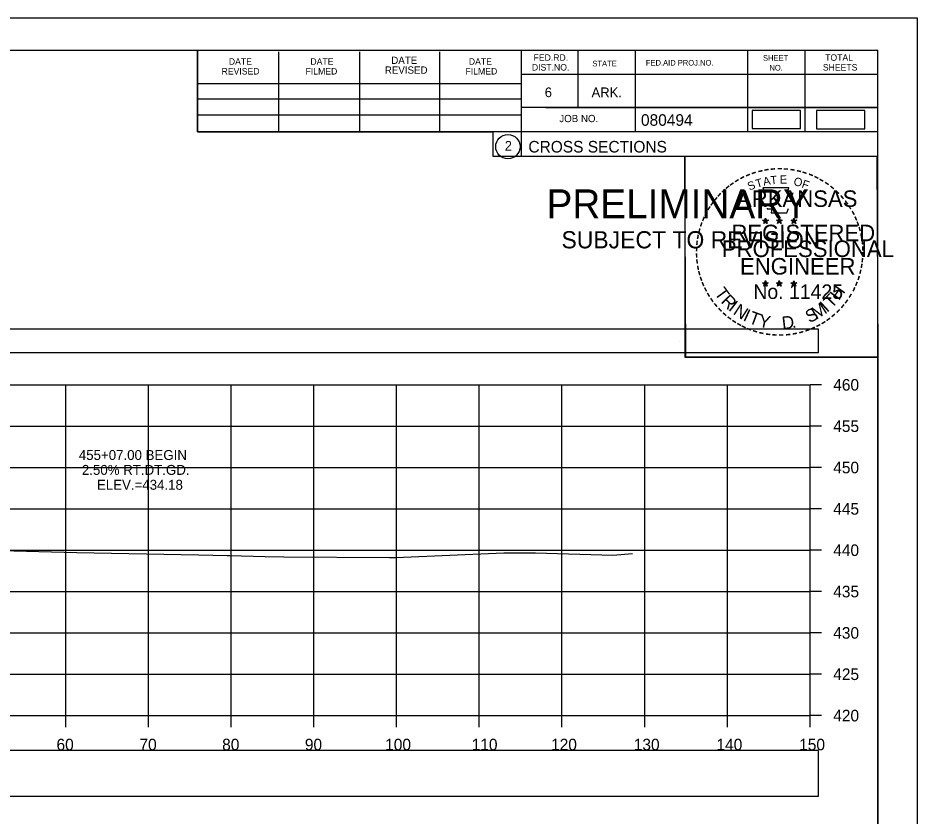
# Model space of a CAD drawing. Extents: x 1376273 to 1384221, y 378927 to 384592.
# Drawn here: x 1384112.1 to 1384220.8, y 379802 to 379898.5 of the extents above; entities that cross this region are included whole.
import ezdxf

# ---------------------------------------------------------------- set-up
doc = ezdxf.new("R2010")
doc.units = 0
for name, color, linetype in [('R_Axis', 7, 'Continuous'), ('R_Axis Annot', 7, 'Continuous'), ('R_Border', 7, 'Continuous'), ('R_Border PE', 7, 'Continuous'), ('R_Border Prem', 7, 'Continuous'), ('R_Drive', 7, 'Continuous'), ('R_Exist Surface', 7, 'Continuous'), ('R_Grid', 7, 'Continuous'), ('R_No Plot', 7, 'Continuous'), ('R_Xsect Elev', 7, 'Continuous')]:
    doc.layers.add(name, color=color, linetype=linetype)

msp = doc.modelspace()

# ---------------------------------------------------------------- linework, layer by layer
at = {"layer": 'R_Axis'}
for p, q in [((1384207.91, 379814.14), (1384207.91, 379854.14)), ((1384209.31, 379854.14), (1384207.91, 379854.14)), ((1384209.31, 379849.14), (1384207.91, 379849.14)), ((1384209.31, 379844.14), (1384207.91, 379844.14)), ((1384209.31, 379839.14), (1384207.91, 379839.14)), ((1384209.31, 379834.14), (1384207.91, 379834.14)), ((1384209.31, 379829.14), (1384207.91, 379829.14)), ((1384209.31, 379824.14), (1384207.91, 379824.14)), ((1384209.31, 379819.14), (1384207.91, 379819.14)), ((1383907.91, 379814.14), (1384207.91, 379814.14)), ((1384117.91, 379812.74), (1384117.91, 379814.14)), ((1384127.91, 379812.74), (1384127.91, 379814.14)), ((1384137.91, 379812.74), (1384137.91, 379814.14)), ((1384147.91, 379812.74), (1384147.91, 379814.14)), ((1384157.91, 379812.74), (1384157.91, 379814.14)), ((1384167.91, 379812.74), (1384167.91, 379814.14)), ((1384177.91, 379812.74), (1384177.91, 379814.14)), ((1384187.91, 379812.74), (1384187.91, 379814.14)), ((1384197.91, 379812.74), (1384197.91, 379814.14)), ((1384207.91, 379812.74), (1384207.91, 379814.14)), ((1384209.31, 379814.14), (1384207.91, 379814.14))]:
    msp.add_line(p, q, dxfattribs=at)
at = {"layer": 'R_Axis Annot'}
for points in [[(1383907.13, 379858.03), (1384208.93, 379858.03), (1384208.93, 379860.85), (1383907.13, 379860.85)], [(1383907.13, 379804.39), (1384208.93, 379804.39), (1384208.93, 379809.91), (1383907.13, 379809.91)]]:
    msp.add_lwpolyline(points, close=True, dxfattribs=at)
at = {"layer": 'R_Border'}
for p, q in [((1383899.91, 379894.6), (1384216.09, 379894.6)), ((1384133.83, 379884.72), (1384133.83, 379894.6)), ((1384172.99, 379894.6), (1384172.99, 379881.8)), ((1384179.83, 379894.6), (1384179.83, 379887.66)), ((1384186.77, 379894.6), (1384186.77, 379884.72)), ((1384200.35, 379894.6), (1384200.35, 379884.72)), ((1384207.29, 379894.6), (1384207.29, 379884.72)), ((1384216.09, 379689.14), (1384216.09, 379894.6)), ((1384143.69, 379884.72), (1384143.69, 379894.4)), ((1384153.45, 379884.72), (1384153.45, 379894.4)), ((1384163.13, 379884.72), (1384163.13, 379894.4)), ((1384216.09, 379891.66), (1384172.99, 379891.66)), ((1384216.09, 379891.68), (1384216.09, 379891.68)), ((1384133.83, 379890.58), (1384172.99, 379890.58)), ((1384133.83, 379888.72), (1384172.99, 379888.72)), ((1384216.09, 379887.66), (1384172.99, 379887.66)), ((1384175.95, 379887.66), (1384216.09, 379887.66)), ((1384133.83, 379884.72), (1384133.83, 379886.78)), ((1384133.83, 379886.78), (1384172.99, 379886.78)), ((1384216.09, 379884.72), (1384133.83, 379884.72)), ((1384172.99, 379881.8), (1384216.09, 379881.8))]:
    msp.add_line(p, q, dxfattribs=at)
msp.add_circle((1384171.37, 379882.94), 1.47, dxfattribs=at)
at = {"layer": 'R_Border PE'}
for p, q in [((1384202.17, 379874.06), (1384202.52, 379873.95)), ((1384202.17, 379874.06), (1384202.43, 379874.01)), ((1384202.17, 379874.06), (1384202.41, 379873.94)), ((1384202.31, 379873.65), (1384202.52, 379873.95)), ((1384202.31, 379873.65), (1384202.43, 379873.89)), ((1384202.31, 379873.65), (1384202.52, 379873.87)), ((1384202.52, 379874.31), (1384202.48, 379874.06)), ((1384202.52, 379873.95), (1384202.52, 379874.31)), ((1384202.52, 379874.31), (1384202.57, 379874.06)), ((1384202.87, 379874.06), (1384202.52, 379873.95)), ((1384202.73, 379873.65), (1384202.52, 379873.95)), ((1384202.73, 379873.65), (1384202.52, 379873.86)), ((1384202.87, 379874.06), (1384202.58, 379874.01)), ((1384202.73, 379873.65), (1384202.6, 379873.94)), ((1384202.87, 379874.06), (1384202.66, 379873.96)), ((1384203.84, 379874.06), (1384204.19, 379873.95)), ((1384203.84, 379874.06), (1384204.1, 379874.01)), ((1384203.84, 379874.06), (1384204.08, 379873.94)), ((1384203.98, 379873.65), (1384204.19, 379873.95)), ((1384203.98, 379873.65), (1384204.1, 379873.89)), ((1384203.98, 379873.65), (1384204.19, 379873.87)), ((1384204.19, 379874.31), (1384204.15, 379874.06)), ((1384204.19, 379873.95), (1384204.19, 379874.31)), ((1384204.19, 379874.31), (1384204.24, 379874.06)), ((1384204.54, 379874.06), (1384204.19, 379873.95)), ((1384204.4, 379873.65), (1384204.19, 379873.95)), ((1384204.4, 379873.65), (1384204.19, 379873.86)), ((1384204.54, 379874.06), (1384204.25, 379874.01)), ((1384204.4, 379873.65), (1384204.27, 379873.94)), ((1384204.54, 379874.06), (1384204.33, 379873.96)), ((1384205.61, 379874.05), (1384205.96, 379873.93)), ((1384205.61, 379874.05), (1384205.86, 379874)), ((1384205.61, 379874.05), (1384205.84, 379873.92)), ((1384205.74, 379873.64), (1384205.96, 379873.93)), ((1384205.74, 379873.64), (1384205.87, 379873.88)), ((1384205.74, 379873.64), (1384205.95, 379873.85)), ((1384205.96, 379874.3), (1384205.91, 379874.05)), ((1384206.17, 379873.64), (1384205.95, 379873.85)), ((1384205.96, 379873.93), (1384205.96, 379874.3)), ((1384205.96, 379874.3), (1384206, 379874.05)), ((1384206.3, 379874.05), (1384205.96, 379873.93)), ((1384206.17, 379873.64), (1384205.96, 379873.93)), ((1384206.3, 379874.05), (1384206.02, 379874)), ((1384206.17, 379873.64), (1384206.03, 379873.93)), ((1384206.3, 379874.05), (1384206.1, 379873.94)), ((1384202.17, 379866.48), (1384202.52, 379866.37)), ((1384202.17, 379866.48), (1384202.42, 379866.44)), ((1384202.17, 379866.48), (1384202.41, 379866.36)), ((1384202.3, 379866.08), (1384202.52, 379866.37)), ((1384202.3, 379866.08), (1384202.43, 379866.32)), ((1384202.3, 379866.08), (1384202.52, 379866.29)), ((1384202.52, 379866.74), (1384202.48, 379866.49)), ((1384202.52, 379866.37), (1384202.52, 379866.74)), ((1384202.52, 379866.74), (1384202.57, 379866.49)), ((1384202.86, 379866.48), (1384202.52, 379866.37)), ((1384202.73, 379866.08), (1384202.52, 379866.37)), ((1384202.73, 379866.08), (1384202.52, 379866.29)), ((1384202.86, 379866.48), (1384202.58, 379866.44)), ((1384202.73, 379866.08), (1384202.59, 379866.37)), ((1384202.86, 379866.48), (1384202.66, 379866.38)), ((1384203.84, 379866.48), (1384204.19, 379866.37)), ((1384203.84, 379866.48), (1384204.09, 379866.44)), ((1384203.84, 379866.48), (1384204.07, 379866.36)), ((1384203.97, 379866.08), (1384204.19, 379866.37)), ((1384203.97, 379866.08), (1384204.1, 379866.32)), ((1384203.97, 379866.08), (1384204.18, 379866.29)), ((1384204.19, 379866.74), (1384204.15, 379866.49)), ((1384204.4, 379866.08), (1384204.18, 379866.29)), ((1384204.19, 379866.37), (1384204.19, 379866.74)), ((1384204.19, 379866.74), (1384204.24, 379866.49)), ((1384204.53, 379866.48), (1384204.19, 379866.37)), ((1384204.4, 379866.08), (1384204.19, 379866.37)), ((1384204.53, 379866.48), (1384204.25, 379866.44)), ((1384204.4, 379866.08), (1384204.26, 379866.37)), ((1384204.53, 379866.48), (1384204.33, 379866.38)), ((1384205.6, 379866.47), (1384205.95, 379866.36)), ((1384205.6, 379866.47), (1384205.86, 379866.43)), ((1384205.6, 379866.47), (1384205.84, 379866.35)), ((1384205.74, 379866.07), (1384205.95, 379866.36)), ((1384205.74, 379866.07), (1384205.86, 379866.31)), ((1384205.74, 379866.07), (1384205.95, 379866.28)), ((1384205.95, 379866.73), (1384205.91, 379866.48)), ((1384205.95, 379866.36), (1384205.95, 379866.73)), ((1384205.95, 379866.73), (1384206, 379866.48)), ((1384206.3, 379866.47), (1384205.95, 379866.36)), ((1384206.17, 379866.07), (1384205.95, 379866.36)), ((1384206.17, 379866.07), (1384205.95, 379866.28)), ((1384206.3, 379866.47), (1384206.01, 379866.43)), ((1384206.17, 379866.07), (1384206.03, 379866.36)), ((1384206.3, 379866.47), (1384206.1, 379866.37))]:
    msp.add_line(p, q, dxfattribs=at)
for points in [[(1384202.21, 379877.94), (1384202.48, 379877.11)], [(1384205.72, 379877.01), (1384205.87, 379877.3), (1384205.18, 379877.27), (1384205.33, 379877.94), (1384202.21, 379877.94)], [(1384202.71, 379875.51), (1384202.71, 379875.43), (1384203.27, 379875.41), (1384203.21, 379874.93), (1384205.08, 379874.93), (1384205.29, 379875.47)], [(1384202.52, 379874.31), (1384202.73, 379873.65), (1384202.17, 379874.06), (1384202.87, 379874.06), (1384202.31, 379873.65), (1384202.52, 379874.31)], [(1384204.19, 379874.31), (1384204.4, 379873.65), (1384203.84, 379874.06), (1384204.54, 379874.06), (1384203.98, 379873.65), (1384204.19, 379874.31)], [(1384205.96, 379874.3), (1384206.17, 379873.64), (1384205.61, 379874.05), (1384206.3, 379874.05), (1384205.74, 379873.64), (1384205.96, 379874.3)], [(1384202.52, 379866.74), (1384202.73, 379866.08), (1384202.17, 379866.48), (1384202.86, 379866.48), (1384202.3, 379866.08), (1384202.52, 379866.74)], [(1384204.19, 379866.74), (1384204.4, 379866.08), (1384203.84, 379866.48), (1384204.53, 379866.48), (1384203.97, 379866.08), (1384204.19, 379866.74)], [(1384205.95, 379866.73), (1384206.17, 379866.07), (1384205.6, 379866.47), (1384206.3, 379866.47), (1384205.74, 379866.07), (1384205.95, 379866.73)]]:
    msp.add_lwpolyline(points, dxfattribs=at)
for centre, radius in [((1384202.52, 379873.95), 0.172), ((1384202.52, 379873.95), 0.145), ((1384202.52, 379873.95), 0.116), ((1384202.52, 379873.95), 0.0991), ((1384202.52, 379873.95), 0.0747), ((1384202.52, 379873.95), 0.0495), ((1384202.52, 379873.95), 0.0296), ((1384204.19, 379873.95), 0.172), ((1384204.19, 379873.95), 0.145), ((1384204.19, 379873.95), 0.116), ((1384204.19, 379873.95), 0.0991), ((1384204.19, 379873.95), 0.0747), ((1384204.19, 379873.95), 0.0495), ((1384204.19, 379873.95), 0.0296), ((1384205.95, 379873.93), 0.172), ((1384205.95, 379873.93), 0.145), ((1384205.95, 379873.93), 0.116), ((1384205.95, 379873.93), 0.0991), ((1384205.95, 379873.93), 0.0747), ((1384205.95, 379873.93), 0.0495), ((1384205.95, 379873.93), 0.0296), ((1384202.52, 379866.37), 0.172), ((1384202.52, 379866.37), 0.145), ((1384202.52, 379866.37), 0.116), ((1384202.52, 379866.37), 0.0991), ((1384202.52, 379866.37), 0.0747), ((1384202.52, 379866.37), 0.0495), ((1384202.52, 379866.37), 0.0296), ((1384204.19, 379866.37), 0.172), ((1384204.19, 379866.37), 0.145), ((1384204.19, 379866.37), 0.116), ((1384204.19, 379866.37), 0.0991), ((1384204.19, 379866.37), 0.0747), ((1384204.19, 379866.37), 0.0495), ((1384204.19, 379866.37), 0.0296), ((1384205.95, 379866.36), 0.172), ((1384205.95, 379866.36), 0.145), ((1384205.95, 379866.36), 0.116), ((1384205.95, 379866.36), 0.0991), ((1384205.95, 379866.36), 0.0747), ((1384205.95, 379866.36), 0.0495), ((1384205.95, 379866.36), 0.0296)]:
    msp.add_circle(centre, radius, dxfattribs=at)
at = {"layer": 'R_Drive'}
for points in [[(1384200.91, 379885.13), (1384206.74, 379885.13), (1384206.74, 379887.31), (1384200.91, 379887.31)], [(1384208.69, 379885.1), (1384214.53, 379885.1), (1384214.53, 379887.29), (1384208.69, 379887.29)]]:
    msp.add_lwpolyline(points, close=True, dxfattribs=at)
at = {"layer": 'R_Exist Surface'}
msp.add_lwpolyline([(1384106.98, 379834.17), (1384119.25, 379833.85), (1384133.97, 379833.56), (1384137.41, 379833.5), (1384137.74, 379833.5), (1384142.02, 379833.36), (1384144.28, 379833.34), (1384157.04, 379833.25), (1384157.82, 379833.27), (1384170.89, 379833.81), (1384174.7, 379833.82), (1384184.07, 379833.55), (1384186.45, 379833.74)], dxfattribs=at)
at = {"layer": 'R_Grid'}
for p, q in [((1383907.91, 379854.14), (1384207.91, 379854.14)), ((1384117.91, 379814.14), (1384117.91, 379854.14)), ((1384127.91, 379814.14), (1384127.91, 379854.14)), ((1384137.91, 379814.14), (1384137.91, 379854.14)), ((1384147.91, 379814.14), (1384147.91, 379854.14)), ((1384157.91, 379814.14), (1384157.91, 379854.14)), ((1384167.91, 379814.14), (1384167.91, 379854.14)), ((1384177.91, 379814.14), (1384177.91, 379854.14)), ((1384187.91, 379814.14), (1384187.91, 379854.14)), ((1384197.91, 379814.14), (1384197.91, 379854.14)), ((1384207.91, 379814.14), (1384207.91, 379854.14)), ((1383907.91, 379849.14), (1384207.91, 379849.14)), ((1383907.91, 379844.14), (1384207.91, 379844.14)), ((1383907.91, 379839.14), (1384207.91, 379839.14)), ((1383907.91, 379834.14), (1384207.91, 379834.14)), ((1383907.91, 379829.14), (1384207.91, 379829.14)), ((1383907.91, 379824.14), (1384207.91, 379824.14)), ((1383907.91, 379819.14), (1384207.91, 379819.14)), ((1383907.91, 379814.14), (1384207.91, 379814.14))]:
    msp.add_line(p, q, dxfattribs=at)
at = {"layer": 'R_No Plot'}
for p, q in [((1383887.51, 379898.5), (1384220.84, 379898.5)), ((1384192.12, 379859.35), (1384192.12, 379859.35))]:
    msp.add_line(p, q, dxfattribs=at)
for points in [[(1383887.5, 379898.5), (1384220.84, 379898.5), (1384220.84, 379685.16), (1383887.5, 379685.16)], [(1384133.83, 379894.6), (1384133.83, 379884.72), (1384169.56, 379884.72), (1384169.56, 379881.8), (1384192.76, 379881.8), (1384192.76, 379857.47), (1384216.09, 379857.47), (1384216.09, 379689.14), (1383899.91, 379689.14), (1383899.91, 379894.6)], [(1384192.76, 379881.8), (1384215.97, 379881.8), (1384216.09, 379857.47), (1384192.88, 379857.47)]]:
    msp.add_lwpolyline(points, close=True, dxfattribs=at)

# ---------------------------------------------------------------- texts
at = {"layer": 'R_Axis Annot'}
for s, p in [('460', (1384210.71, 379853.44)), ('455', (1384210.71, 379848.44)), ('450', (1384210.71, 379843.44)), ('445', (1384210.71, 379838.44)), ('440', (1384210.71, 379833.44)), ('435', (1384210.71, 379828.44)), ('430', (1384210.71, 379823.44)), ('425', (1384210.71, 379818.44)), ('420', (1384210.71, 379813.44)), ('60', (1384116.79, 379809.94)), ('70', (1384126.82, 379809.94)), ('80', (1384136.82, 379809.94)), ('90', (1384146.82, 379809.94)), ('100', (1384156.53, 379809.94)), ('110', (1384166.99, 379809.94)), ('120', (1384176.59, 379809.94)), ('130', (1384186.59, 379809.94)), ('140', (1384196.59, 379809.94)), ('150', (1384206.59, 379809.94))]:
    msp.add_text(s, height=1.4, dxfattribs=at).set_placement(p)
at = {"layer": 'R_Border'}
for s, height, p in [('DATE', 0.782, (1384137.63, 379892.84)), ('DATE', 0.782, (1384147.49, 379892.84)), ('DATE', 0.879, (1384157.27, 379892.94)), ('DATE', 0.782, (1384166.65, 379892.84)), ('FED.RD.', 0.782, (1384174.47, 379893.32)), ('STATE', 0.684, (1384181.59, 379892.64)), ('FED.AID PROJ.NO.', 0.684, (1384188.05, 379892.74)), ('SHEET', 0.684, (1384202.21, 379893.32)), ('TOTAL', 0.782, (1384209.73, 379893.32)), ('REVISED', 0.782, (1384136.75, 379891.66)), ('FILMED', 0.782, (1384146.91, 379891.66)), ('REVISED', 0.879, (1384156.49, 379891.76)), ('FILMED', 0.782, (1384166.25, 379891.66)), ('DIST.NO.', 0.782, (1384174.27, 379892.14)), ('NO.', 0.684, (1384202.99, 379892.14)), ('SHEETS', 0.782, (1384209.45, 379892.14)), ('6', 1.17, (1384175.83, 379888.92)), ('ARK.', 1.172, (1384181.49, 379888.92)), ('JOB NO.', 0.879, (1384177.59, 379885.9)), ('080494', 1.4, (1384187.46, 379885.46)), ('2', 1.17, (1384170.99, 379882.45)), ('CROSS SECTIONS', 1.4, (1384173.85, 379882.23))]:
    msp.add_text(s, height=height, rotation=360, dxfattribs=at).set_placement(p)
at = {"layer": 'R_Border PE'}
for s, height, rotation, p in [('-', 1.6, 10.2193, (1384202.39, 379879.47)), ('-', 1.6, 5.8968, (1384203.12, 379879.58)), ('-', 1.6, 0.1862, (1384203.89, 379879.65)), ('-', 1.6, 357.743, (1384204.61, 379879.63)), ('-', 1.6, 28.7918, (1384199.69, 379878.48)), ('-', 1.6, 24.3072, (1384200.33, 379878.79)), ('-', 1.6, 19.1761, (1384200.96, 379879.06)), ('-', 1.6, 13.6301, (1384201.71, 379879.3)), ('A', 1, 11.2132, (1384202.31, 379878.2)), ('T', 1, 6.0228, (1384203.16, 379878.36)), ('E', 1, 0.8323, (1384204.26, 379878.47)), ('-', 1.6, 352.1617, (1384205.36, 379879.58)), ('O', 1, 350.4515, (1384205.87, 379878.26)), ('-', 1.6, 347.2049, (1384206.08, 379879.46)), ('-', 1.6, 342.3362, (1384206.71, 379879.31)), ('-', 1.6, 337.8551, (1384207.45, 379879.09)), ('-', 1.6, 334.1211, (1384208.08, 379878.82)), ('-', 1.6, 38.9507, (1384198.04, 379877.33)), ('-', 1.6, 36.2317, (1384198.52, 379877.71)), ('-', 1.6, 34.0636, (1384199.1, 379878.11)), ('S', 1, 21.594, (1384200.57, 379877.61)), ('T', 1, 16.4036, (1384201.48, 379877.94)), ('F', 1, 340.0707, (1384206.82, 379878.03)), ('-', 1.6, 329.6409, (1384208.66, 379878.53)), ('-', 1.6, 325.8627, (1384209.3, 379878.17)), ('-', 1.6, 320.5297, (1384209.91, 379877.75)), ('-', 1.6, 48.423, (1384197.16, 379876.44)), ('-', 1.6, 42.9622, (1384197.61, 379876.92)), ('ARKANSAS', 2, 360, (1384199.07, 379875.65)), ('-', 1.6, 315.5786, (1384210.51, 379877.26)), ('-', 1.6, 309.8797, (1384211.08, 379876.71)), ('-', 1.6, 54.2325, (1384196.35, 379875.39)), ('-', 1.6, 50.6142, (1384196.76, 379875.95)), ('-', 1.6, 306.6522, (1384211.6, 379876.11)), ('-', 1.6, 62.8713, (1384195.71, 379874.24)), ('-', 1.6, 58.0706, (1384196.02, 379874.86)), ('-', 1.4, 303.6753, (1384212.09, 379875.54)), ('-', 1.6, 299.6684, (1384212.41, 379874.93)), ('-', 1.6, 72.3945, (1384195.23, 379873)), ('-', 1.6, 67.7743, (1384195.45, 379873.63)), ('DWB', 0.01, 360, (1384202.51, 379873.94)), ('DWB', 0.01, 360, (1384204.18, 379873.94)), ('DWB', 0.01, 360, (1384205.94, 379873.93)), ('-', 1.6, 294.6628, (1384212.73, 379874.32)), ('-', 1.6, 290.5728, (1384212.99, 379873.74)), ('-', 1.6, 75.461, (1384195.03, 379872.29)), ('REGISTERED', 2, 360, (1384198.39, 379871.5)), ('-', 1.6, 285.1233, (1384213.22, 379873.16)), ('-', 1.6, 81.2013, (1384194.9, 379871.58)), ('PROFESSIONAL', 2, 360, (1384197.24, 379869.59)), ('-', 1.6, 280.5493, (1384213.42, 379872.42)), ('-', 1.6, 276.5962, (1384213.58, 379871.65)), ('-', 1.6, 89.0622, (1384194.8, 379870.18)), ('-', 1.6, 85.1863, (1384194.82, 379870.89)), ('-', 1.6, 274.3301, (1384213.64, 379870.93)), ('-', 1.6, 94.1959, (1384194.83, 379869.46)), ('ENGINEER', 2, 360, (1384199.43, 379867.47)), ('-', 1.6, 263.5172, (1384213.66, 379869.63)), ('-', 1.6, 269.9407, (1384213.68, 379870.3)), ('-', 1.6, 98.9479, (1384194.91, 379868.79)), ('-', 1.6, 101.7149, (1384195.04, 379868.06)), ('-', 1.6, 260.9953, (1384213.59, 379868.98)), ('-', 1.6, 105.4578, (1384195.2, 379867.46)), ('-', 1.6, 109.0874, (1384195.42, 379866.83)), ('-', 1.6, 252.8681, (1384213.3, 379867.58)), ('-', 1.6, 255.7626, (1384213.48, 379868.3)), ('-', 1.6, 114.0643, (1384195.67, 379866.24)), ('No. 11425', 1.757, 360, (1384201.05, 379864.52)), ('DWB', 0.01, 360, (1384202.5, 379866.37)), ('DWB', 0.01, 360, (1384204.17, 379866.37)), ('DWB', 0.01, 360, (1384205.94, 379866.36)), ('H', 1.54, 54.6088, (1384211.4, 379864.25)), ('-', 1.6, 247.8887, (1384213.07, 379866.91)), ('-', 1.6, 115.7289, (1384195.98, 379865.62)), ('-', 1.6, 120.4471, (1384196.33, 379865.03)), ('T', 1.54, 306.0406, (1384196.28, 379865.21)), ('R', 1.54, 314.005, (1384197.04, 379864.16)), ('T', 1.54, 46.6444, (1384210.51, 379863.3)), ('-', 1.6, 239.0712, (1384212.42, 379865.53)), ('-', 1.6, 244.6197, (1384212.81, 379866.28)), ('-', 1.6, 125.8934, (1384196.74, 379864.47)), ('-', 1.6, 130.7181, (1384197.2, 379863.92)), ('I', 1.54, 321.9694, (1384197.94, 379863.23)), ('M', 1.54, 32.6563, (1384208.66, 379861.98)), ('I', 1.54, 42.1136, (1384209.95, 379862.83)), ('-', 1.6, 233.8452, (1384212.02, 379864.87)), ('-', 1.6, 134.2238, (1384197.72, 379863.38)), ('-', 1.6, 138.9338, (1384198.24, 379862.91)), ('N', 1.54, 326.5002, (1384198.51, 379862.76)), ('I', 1.54, 335.3603, (1384199.71, 379861.97)), ('T', 1.54, 339.8912, (1384200.38, 379861.65)), ('S', 1.54, 26.9312, (1384207.82, 379861.57)), ('-', 1.6, 225.7653, (1384211.11, 379863.74)), ('-', 1.6, 231.2538, (1384211.59, 379864.31)), ('-', 1.6, 144.6463, (1384198.8, 379862.51)), ('-', 1.6, 148.0898, (1384199.36, 379862.13)), ('Y', 1.54, 347.8556, (1384201.59, 379861.2)), ('D', 1.54, 6.3969, (1384204.58, 379860.84)), ('-', 1.6, 212.2491, (1384209.5, 379862.37)), ('-', 1.6, 215.7363, (1384210.04, 379862.76)), ('-', 1.6, 221.0851, (1384210.58, 379863.23)), ('-', 1.6, 151.5704, (1384199.94, 379861.81)), ('-', 1.6, 154.6002, (1384200.46, 379861.56)), ('-', 1.6, 158.5612, (1384201.08, 379861.31)), ('-', 1.6, 162.7983, (1384201.77, 379861.1)), ('.', 1.54, 13.7642, (1384205.77, 379860.97)), ('-', 1.6, 200.7184, (1384207.7, 379861.44)), ('-', 1.6, 204.2516, (1384208.32, 379861.71)), ('-', 1.6, 207.3568, (1384208.94, 379862.03)), ('-', 1.6, 167.5555, (1384202.49, 379860.93)), ('-', 1.6, 173.1155, (1384203.26, 379860.82)), ('-', 1.6, 176.5183, (1384204.01, 379860.77)), ('-', 1.6, 181.5918, (1384204.75, 379860.79)), ('-', 1.6, 185.8167, (1384205.56, 379860.86)), ('-', 1.6, 191.2858, (1384206.29, 379861)), ('-', 1.6, 195.4743, (1384207.02, 379861.19))]:
    msp.add_text(s, height=height, rotation=rotation, dxfattribs=at).set_placement(p)
at = {"layer": 'R_Border Prem'}
for s, height, p in [('PRELIMINARY', 3.5, (1384176.04, 379874.27)), ('DWB', 0.01, (1384176.78, 379876.11)), ('SUBJECT TO REVISION', 2.0751, (1384177.85, 379870.64))]:
    msp.add_text(s, height=height, rotation=360, dxfattribs=at).set_placement(p)
at = {"layer": 'R_Xsect Elev'}
for s, p in [('455+07.00 BEGIN', (1384119.49, 379845.05)), ('2.50% RT.DT.GD.', (1384119.86, 379843.25)), ('ELEV.=434.18', (1384121.68, 379841.45))]:
    msp.add_text(s, height=1.2, rotation=360, dxfattribs=at).set_placement(p)

doc.saveas('drawing.dxf')
